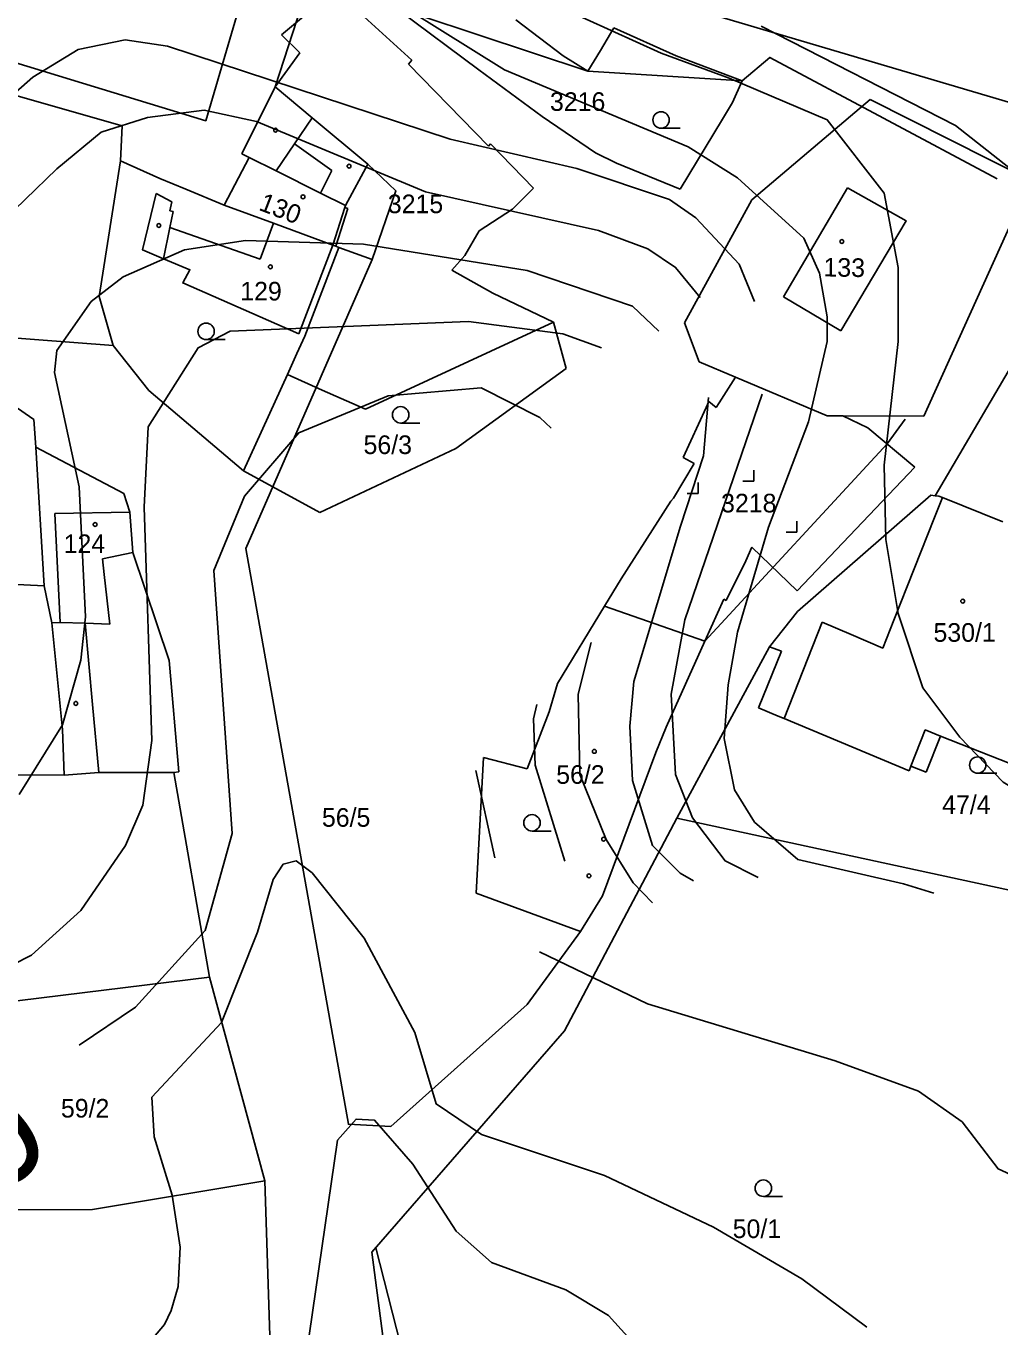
# Model space of a CAD drawing. Extents: x -555860 to -552701, y -1187050 to -1182291.
# Drawn here: x -554286.6 to -554197.6, y -1184462.7 to -1184343.9 of the extents above; entities that cross this region are included whole.
import ezdxf

# ---------------------------------------------------------------- set-up
doc = ezdxf.new("R2010")
doc.units = 0
for name, color, linetype in [('CYKLISTI_stav', 7, 'Continuous'), ('LEG_2b', 7, 'Continuous'), ('Level 25', 7, 'Continuous'), ('Level 40', 7, 'Continuous'), ('Level 41', 7, 'Continuous'), ('navrh_BV', 7, 'Continuous'), ('Poz předměty', 7, 'Continuous')]:
    doc.layers.add(name, color=color, linetype=linetype)

msp = doc.modelspace()

# ---------------------------------------------------------------- linework, layer by layer
at = {"layer": 'CYKLISTI_stav'}
for p, q in [((-554262.04, -1184354.67), (-554260.42, -1184352.31)), ((-554263.73, -1184357.14), (-554262.04, -1184354.67)), ((-554258.63, -1184357.12), (-554262.04, -1184354.67)), ((-554263.73, -1184357.14), (-554266.19, -1184355.92)), ((-554259.66, -1184359.18), (-554263.73, -1184357.14)), ((-554259.66, -1184359.18), (-554258.63, -1184357.12)), ((-554217.39, -1184368.65), (-554211.52, -1184358.7)), ((-554273.25, -1184359.97), (-554274.69, -1184359.22)), ((-554273.42, -1184360.8), (-554273.25, -1184359.97)), ((-554257.4, -1184360.31), (-554259.66, -1184359.18)), ((-554273.43, -1184362.33), (-554273.12, -1184360.86)), ((-554273.12, -1184360.86), (-554273.42, -1184360.8)), ((-554257.46, -1184360.49), (-554258.55, -1184363.92)), ((-554274.01, -1184365.17), (-554273.43, -1184362.33)), ((-554265.17, -1184365.21), (-554273.43, -1184362.33)), ((-554263.95, -1184361.93), (-554265.17, -1184365.21)), ((-554258.55, -1184363.92), (-554261.65, -1184372.02)), ((-554212.13, -1184371.76), (-554217.39, -1184368.65)), ((-554203.59, -1184388.78), (-554202.87, -1184386.97)), ((-554277.09, -1184388.3), (-554283.95, -1184388.43)), ((-554283.95, -1184388.43), (-554283.46, -1184398.38)), ((-554207.3, -1184398.17), (-554203.59, -1184388.78)), ((-554276.82, -1184391.99), (-554279.59, -1184392.58)), ((-554279.59, -1184392.58), (-554279.43, -1184393.99)), ((-554279.43, -1184393.99), (-554278.92, -1184398.52)), ((-554283.46, -1184398.38), (-554284.21, -1184398.4)), ((-554281.17, -1184398.45), (-554283.46, -1184398.38)), ((-554281.17, -1184398.45), (-554280.49, -1184405.86)), ((-554278.92, -1184398.52), (-554281.17, -1184398.45)), ((-554213.84, -1184398.36), (-554217.33, -1184407.16)), ((-554213.84, -1184398.36), (-554211.19, -1184399.49)), ((-554280.49, -1184405.86), (-554279.92, -1184412.08))]:
    msp.add_line(p, q, dxfattribs=at)
for points in [[(-554211.52, -1184358.7), (-554206.18, -1184361.7), (-554212.13, -1184371.76)], [(-554274.01, -1184365.17), (-554275.92, -1184364.37), (-554274.69, -1184359.22)], [(-554261.65, -1184372.02), (-554272.26, -1184367.38), (-554271.6, -1184366.17), (-554274.01, -1184365.17)], [(-554211.19, -1184399.49), (-554208.31, -1184400.71), (-554207.3, -1184398.17)], [(-554205.74, -1184411.49), (-554204.43, -1184408.19), (-554203.03, -1184408.75)]]:
    msp.add_lwpolyline(points, dxfattribs=at)
at = {"layer": 'Level 25'}
for p, q in [((-554228.56, -1184353.25), (-554226.81, -1184353.25)), ((-554270.12, -1184372.55), (-554268.37, -1184372.55)), ((-554252.35, -1184380.17), (-554250.6, -1184380.17)), ((-554220.08, -1184385.47), (-554220.08, -1184384.47)), ((-554225.17, -1184386.6), (-554225.17, -1184385.6)), ((-554221.08, -1184385.47), (-554220.08, -1184385.47)), ((-554226.17, -1184386.6), (-554225.17, -1184386.6)), ((-554216.15, -1184390.12), (-554216.15, -1184389.12)), ((-554217.15, -1184390.12), (-554216.15, -1184390.12)), ((-554199.64, -1184412.15), (-554197.89, -1184412.15)), ((-554240.35, -1184417.42), (-554238.6, -1184417.42)), ((-554219.22, -1184450.78), (-554217.47, -1184450.78))]:
    msp.add_line(p, q, dxfattribs=at)
for centre, radius in [((-554228.56, -1184352.5), 0.75), ((-554263.77, -1184353.43), 0.175), ((-554257.06, -1184356.72), 0.175), ((-554261.27, -1184359.52), 0.175), ((-554274.44, -1184362.13), 0.175), ((-554212.05, -1184363.6), 0.175), ((-554264.25, -1184365.91), 0.175), ((-554270.12, -1184371.8), 0.75), ((-554252.35, -1184379.42), 0.75), ((-554280.26, -1184389.43), 0.175), ((-554201.01, -1184396.43), 0.175), ((-554282.02, -1184405.77), 0.175), ((-554234.66, -1184410.15), 0.175), ((-554199.64, -1184411.4), 0.75), ((-554240.35, -1184416.67), 0.75), ((-554233.81, -1184418.16), 0.175), ((-554235.15, -1184421.51), 0.175), ((-554219.22, -1184450.03), 0.75)]:
    msp.add_circle(centre, radius, dxfattribs=at)
at = {"layer": 'Level 40'}
for points in [[(-554293.19, -1184332.55), (-554285.47, -1184327.77), (-554282.71, -1184334.14), (-554273.63, -1184334.32), (-554264.74, -1184336.61), (-554254.44, -1184340.68), (-554242.87, -1184347.92), (-554226.1, -1184354.96), (-554221.58, -1184357.78), (-554215.52, -1184363.28), (-554214.08, -1184366.48), (-554213.4, -1184370.48), (-554213.4, -1184372.74), (-554215.09, -1184380.07), (-554218.76, -1184389.67), (-554221.58, -1184399.27), (-554222.43, -1184404.06), (-554222.8, -1184408.97), (-554221.87, -1184413.66), (-554220.04, -1184416.61), (-554216.08, -1184420.01), (-554206.43, -1184422.25), (-554203.64, -1184423.1)], [(-554238.61, -1184380.63), (-554239.65, -1184379.65), (-554245.01, -1184376.97), (-554253.48, -1184377.68), (-554261.66, -1184381.06), (-554266.6, -1184386.85), (-554269.42, -1184393.62), (-554267.74, -1184417.65), (-554270.2, -1184426.5), (-554276.57, -1184433.49), (-554281.7, -1184436.96)], [(-554245.49, -1184411.88), (-554243.74, -1184419.87)], [(-554239.66, -1184428.46), (-554229.8, -1184433.21), (-554212.65, -1184438.39), (-554205.05, -1184441.18), (-554201.05, -1184443.98), (-554197.78, -1184448.26), (-554184, -1184454.6), (-554181.43, -1184456.89), (-554179.78, -1184458.87), (-554178.13, -1184461.51), (-554175.05, -1184467.59), (-554173.39, -1184473.83)]]:
    msp.add_lwpolyline(points, dxfattribs=at)
at = {"layer": 'Level 41'}
for points in [[(-554186.73, -1184419.36), (-554197.31, -1184412.96), (-554201.26, -1184408.86), (-554204.65, -1184404.35), (-554206.91, -1184397.57), (-554208.04, -1184390.8), (-554208.18, -1184384.03), (-554206.91, -1184372.74), (-554206.91, -1184365.96), (-554208.18, -1184359.19), (-554213.39, -1184352.48), (-554222.35, -1184348.68), (-554228.54, -1184346.4), (-554239.97, -1184341.21), (-554245.88, -1184335.3), (-554244.56, -1184332.11), (-554253.19, -1184325.14), (-554264.92, -1184320.91), (-554271.88, -1184316.64), (-554274.73, -1184313.42)], [(-554047.25, -1184465.44), (-554051.49, -1184451.9), (-554057.29, -1184440.46), (-554061.91, -1184435.69), (-554066.05, -1184434.12), (-554075.2, -1184435.12), (-554085, -1184441.16), (-554087.25, -1184445.76), (-554110.65, -1184441.15), (-554133.84, -1184434.94), (-554159.8, -1184426), (-554173.61, -1184418.56), (-554184.97, -1184410.21), (-554190.31, -1184402.93), (-554193.93, -1184394.75), (-554194.49, -1184388.26), (-554192.09, -1184363.42), (-554194.35, -1184358.76), (-554201.67, -1184353), (-554219.43, -1184343.93)], [(-554306.57, -1184366.74), (-554285.94, -1184348.59), (-554281.8, -1184346.06), (-554277.51, -1184345.19), (-554273.66, -1184345.76), (-554247.83, -1184354.25), (-554236.26, -1184356.93), (-554227.79, -1184359.75), (-554225.39, -1184361.45), (-554221.44, -1184365.68), (-554220.03, -1184369.07)], [(-554289.57, -1184362.57), (-554283.75, -1184356.97), (-554279.71, -1184353.6), (-554275.46, -1184352.26), (-554270.3, -1184351.59), (-554265.53, -1184352.64), (-554250.09, -1184359.05), (-554234.29, -1184362.58), (-554229.77, -1184364.27), (-554227.23, -1184365.96), (-554224.98, -1184368.71)], [(-554228.77, -1184371.79), (-554231.18, -1184369.49), (-554240.78, -1184366.24), (-554255.73, -1184363.84), (-554266.51, -1184363.49), (-554272.1, -1184364.36), (-554277.7, -1184366.82), (-554280.61, -1184369.07), (-554283.75, -1184373.55), (-554283.96, -1184375.56), (-554281.7, -1184386), (-554281.14, -1184397.85), (-554281.56, -1184401.81), (-554283.25, -1184407.73), (-554287.2, -1184414.08)], [(-554296.38, -1184433.98), (-554286.07, -1184428.76), (-554281.56, -1184424.67), (-554277.47, -1184418.74), (-554275.91, -1184415.07), (-554275.07, -1184409.14), (-554275.77, -1184387.84), (-554275.42, -1184380.52), (-554270.83, -1184373.3), (-554267.91, -1184371.79), (-554246.14, -1184370.9), (-554237.54, -1184372.02), (-554234, -1184373.3)], [(-554225.6, -1184421.98), (-554226.81, -1184421.28), (-554229.34, -1184418.74), (-554231.18, -1184412.81), (-554231.43, -1184407.86), (-554231.04, -1184403.78), (-554226.79, -1184389.59), (-554224.69, -1184383.17), (-554224.24, -1184377.85)], [(-554219.7, -1184421.66), (-554222.71, -1184420.15), (-554225.68, -1184416.2), (-554227.23, -1184412.25), (-554227.65, -1184404.91), (-554226.38, -1184398.14), (-554219.33, -1184377.52)], [(-554229.35, -1184423.99), (-554231.1, -1184422.14), (-554233.58, -1184418.18), (-554235.98, -1184412.25), (-554236.12, -1184404.91), (-554234.95, -1184400.22)], [(-554237.34, -1184420.18), (-554240.07, -1184411.4), (-554240.21, -1184407.17), (-554239.92, -1184405.86)], [(-554209.76, -1184462.73), (-554215.71, -1184458.31), (-554223.76, -1184453.58), (-554233.74, -1184448.87), (-554244.97, -1184445.12), (-554249.1, -1184442.34), (-554251.06, -1184435.82), (-554255.68, -1184427.2), (-554260.44, -1184421.24), (-554261.89, -1184420.15), (-554263.09, -1184420.46), (-554264, -1184421.84), (-554265.41, -1184426.64), (-554268.72, -1184434.89), (-554275.07, -1184441.73), (-554274.87, -1184445.33), (-554273.22, -1184450.67), (-554272.48, -1184455.4), (-554272.66, -1184458.99), (-554273.3, -1184461.18), (-554273.91, -1184462.46), (-554276.27, -1184465.23)], [(-554224.04, -1184471.94), (-554233.37, -1184461.65), (-554237.26, -1184459.3), (-554244.05, -1184456.8), (-554247.27, -1184453.95), (-554251.25, -1184447.85), (-554254.73, -1184443.83), (-554256.42, -1184443.72), (-554258.11, -1184445.63), (-554262.12, -1184473.13)]]:
    msp.add_lwpolyline(points, dxfattribs=at)
at = {"layer": 'navrh_BV'}
for p, q in [((-554240.5, -1184337.9), (-554196.63, -1184350.95)), ((-554258.56, -1184340.44), (-554251.32, -1184347.03)), ((-554263.22, -1184344.72), (-554260.85, -1184342.75)), ((-554245.2, -1184347.91), (-554252.49, -1184342.5)), ((-554241.84, -1184343.36), (-554237.52, -1184346.65)), ((-554234.11, -1184346.15), (-554232.87, -1184344.08)), ((-554232.87, -1184344.08), (-554227.19, -1184346.64)), ((-554261.56, -1184346.38), (-554263.22, -1184344.72)), ((-554263.8, -1184349.49), (-554261.56, -1184346.38)), ((-554237.52, -1184346.65), (-554235.26, -1184348.03)), ((-554235.26, -1184348.03), (-554234.11, -1184346.15)), ((-554227.19, -1184346.64), (-554221.15, -1184348.92)), ((-554251.32, -1184347.03), (-554251.63, -1184347.4)), ((-554251.63, -1184347.4), (-554244.34, -1184354.9)), ((-554239.42, -1184352.19), (-554245.2, -1184347.91)), ((-554221.15, -1184348.92), (-554222.03, -1184350.92)), ((-554266.86, -1184355.58), (-554263.8, -1184349.49)), ((-554263.8, -1184349.49), (-554260.42, -1184352.31)), ((-554222.03, -1184350.92), (-554222.94, -1184352.43)), ((-554220.28, -1184359.8), (-554209.45, -1184350.62)), ((-554209.45, -1184350.62), (-554194.84, -1184358.02)), ((-554260.42, -1184352.31), (-554255.36, -1184356.53)), ((-554234.54, -1184355.5), (-554239.42, -1184352.19)), ((-554222.94, -1184352.43), (-554226.81, -1184358.83)), ((-554244.34, -1184354.9), (-554244.13, -1184354.69)), ((-554244.13, -1184354.69), (-554240.21, -1184358.72)), ((-554279.89, -1184368.63), (-554277.94, -1184356.23)), ((-554277.94, -1184356.23), (-554274.36, -1184357.84)), ((-554268.46, -1184360.27), (-554266.19, -1184355.92)), ((-554266.19, -1184355.92), (-554266.86, -1184355.58)), ((-554232.62, -1184356.44), (-554234.54, -1184355.5)), ((-554226.81, -1184358.83), (-554232.62, -1184356.44)), ((-554255.36, -1184356.53), (-554257.4, -1184360.31)), ((-554274.36, -1184357.84), (-554271.98, -1184358.81)), ((-554271.98, -1184358.81), (-554268.46, -1184360.27)), ((-554240.21, -1184358.72), (-554242.12, -1184360.65)), ((-554194.84, -1184358.02), (-554204.57, -1184379.55)), ((-554226.43, -1184371.02), (-554220.28, -1184359.8)), ((-554268.46, -1184360.27), (-554263.95, -1184361.93)), ((-554257.17, -1184360.58), (-554258.27, -1184364.03)), ((-554257.4, -1184360.31), (-554257.46, -1184360.49)), ((-554257.46, -1184360.49), (-554257.17, -1184360.58)), ((-554242.12, -1184360.65), (-554245.19, -1184362.63)), ((-554263.95, -1184361.93), (-554258.55, -1184363.92)), ((-554245.19, -1184362.63), (-554246.5, -1184364.88)), ((-554257.99, -1184364.13), (-554261.1, -1184372.23)), ((-554258.55, -1184363.92), (-554258.27, -1184364.03)), ((-554258.27, -1184364.03), (-554257.99, -1184364.13)), ((-554246.5, -1184364.88), (-554247.68, -1184366.22)), ((-554247.68, -1184366.22), (-554243.94, -1184368.3)), ((-554243.94, -1184368.3), (-554238.38, -1184370.96)), ((-554278.62, -1184373.08), (-554279.89, -1184368.63)), ((-554203.54, -1184386.81), (-554193.31, -1184369.41)), ((-554238.38, -1184370.96), (-554255.56, -1184378.9)), ((-554237.24, -1184375.19), (-554238.38, -1184370.96)), ((-554225.08, -1184374.58), (-554226.43, -1184371.02)), ((-554275.36, -1184377.21), (-554278.62, -1184373.08)), ((-554261.1, -1184372.23), (-554261.82, -1184373.83)), ((-554261.82, -1184373.83), (-554262.69, -1184375.73)), ((-554247.31, -1184382.5), (-554237.24, -1184375.19)), ((-554221.77, -1184375.97), (-554225.08, -1184374.58)), ((-554262.69, -1184375.73), (-554266.69, -1184384.53)), ((-554259.51, -1184377.17), (-554262.69, -1184375.73)), ((-554223.25, -1184378.34), (-554221.77, -1184375.97)), ((-554213.39, -1184379.5), (-554221.77, -1184375.97)), ((-554285.86, -1184379.84), (-554289.35, -1184377.43)), ((-554266.69, -1184384.53), (-554275.36, -1184377.21)), ((-554255.56, -1184378.9), (-554259.51, -1184377.17)), ((-554226.53, -1184383.33), (-554224.44, -1184378.74)), ((-554224.44, -1184378.74), (-554224.19, -1184378.2)), ((-554223.52, -1184378.76), (-554224.19, -1184378.2)), ((-554223.52, -1184378.76), (-554223.25, -1184378.34)), ((-554285.68, -1184382.38), (-554285.86, -1184379.84)), ((-554211.97, -1184379.51), (-554213.39, -1184379.5)), ((-554209.69, -1184380.61), (-554211.97, -1184379.51)), ((-554204.57, -1184379.55), (-554211.97, -1184379.51)), ((-554209.69, -1184380.61), (-554205.39, -1184384.19)), ((-554284.92, -1184395.03), (-554285.68, -1184382.38)), ((-554285.68, -1184382.38), (-554277.62, -1184386.6)), ((-554259.72, -1184388.35), (-554247.31, -1184382.5)), ((-554225.53, -1184383.86), (-554226.53, -1184383.33)), ((-554266.69, -1184384.53), (-554259.72, -1184388.35)), ((-554227.42, -1184387.03), (-554225.53, -1184383.86)), ((-554205.39, -1184384.19), (-554216.13, -1184395.49)), ((-554277.62, -1184386.6), (-554277.09, -1184388.3)), ((-554232.21, -1184394.38), (-554227.67, -1184387.3)), ((-554227.67, -1184387.3), (-554227.42, -1184387.03)), ((-554216.11, -1184397.39), (-554203.92, -1184386.77)), ((-554203.92, -1184386.77), (-554203.54, -1184386.81)), ((-554203.54, -1184386.81), (-554203.19, -1184386.84)), ((-554203.19, -1184386.84), (-554202.87, -1184386.97)), ((-554202.87, -1184386.97), (-554197.34, -1184389.2)), ((-554277.09, -1184388.3), (-554276.82, -1184391.99)), ((-554276.82, -1184391.99), (-554273.48, -1184401.86)), ((-554220.27, -1184391.51), (-554220.82, -1184392.76)), ((-554216.13, -1184395.49), (-554220.27, -1184391.51)), ((-554220.82, -1184392.76), (-554222.62, -1184396.36)), ((-554309.12, -1184393.86), (-554284.92, -1184395.03)), ((-554233.73, -1184396.88), (-554232.21, -1184394.38)), ((-554284.21, -1184398.4), (-554284.92, -1184395.03)), ((-554222.84, -1184396.25), (-554224.56, -1184400.09)), ((-554222.62, -1184396.36), (-554222.84, -1184396.25)), ((-554238.02, -1184403.94), (-554233.73, -1184396.88)), ((-554224.56, -1184400.09), (-554233.73, -1184396.88)), ((-554218.65, -1184400.6), (-554216.11, -1184397.39)), ((-554283.23, -1184408.16), (-554284.21, -1184398.4)), ((-554224.56, -1184400.09), (-554228.09, -1184407.95)), ((-554227.11, -1184416.25), (-554218.65, -1184400.6)), ((-554219.67, -1184406.18), (-554217.57, -1184401)), ((-554218.65, -1184400.6), (-554217.57, -1184401)), ((-554273.48, -1184401.86), (-554272.61, -1184412.03)), ((-554238.79, -1184406.53), (-554238.02, -1184403.94)), ((-554217.88, -1184406.93), (-554219.67, -1184406.18)), ((-554240.78, -1184411.75), (-554238.79, -1184406.53)), ((-554217.33, -1184407.16), (-554217.88, -1184406.93)), ((-554205.9, -1184411.91), (-554217.33, -1184407.16)), ((-554283.09, -1184412.33), (-554283.23, -1184408.16)), ((-554228.09, -1184407.95), (-554229.05, -1184410.25)), ((-554203.03, -1184408.75), (-554204.34, -1184412.06)), ((-554194.06, -1184412.28), (-554203.03, -1184408.75)), ((-554245.44, -1184423.09), (-554244.77, -1184410.71)), ((-554244.77, -1184410.71), (-554240.78, -1184411.75)), ((-554233.9, -1184423.35), (-554229.05, -1184410.25)), ((-554340.53, -1184411.85), (-554283.09, -1184412.33)), ((-554279.92, -1184412.08), (-554283.09, -1184412.33)), ((-554273.06, -1184412.07), (-554279.92, -1184412.08)), ((-554272.61, -1184412.03), (-554273.06, -1184412.07)), ((-554269.8, -1184430.77), (-554273.06, -1184412.07)), ((-554205.74, -1184411.49), (-554205.9, -1184411.91)), ((-554204.34, -1184412.06), (-554205.74, -1184411.49)), ((-554237.39, -1184435.65), (-554227.11, -1184416.25)), ((-554183.59, -1184425.65), (-554227.11, -1184416.25)), ((-554235.91, -1184426.6), (-554245.44, -1184423.09)), ((-554233.9, -1184423.35), (-554235.91, -1184426.6)), ((-554289.15, -1184433.14), (-554269.8, -1184430.77)), ((-554269.8, -1184430.77), (-554264.75, -1184449.36)), ((-554254.97, -1184455.88), (-554237.39, -1184435.65)), ((-554264.75, -1184449.36), (-554280.49, -1184451.98)), ((-554264.12, -1184469.34), (-554264.75, -1184449.36)), ((-554298.58, -1184452.04), (-554280.49, -1184451.98)), ((-554254.97, -1184455.88), (-554252.45, -1184475.23))]:
    msp.add_line(p, q, dxfattribs=at)
at = {"layer": 'Poz předměty'}
for points in [[(-554295.99, -1184344.69), (-554270.15, -1184352.57), (-554265.76, -1184337.64), (-554273.24, -1184333.97)], [(-554263.8, -1184349.49), (-554260.6, -1184339.62), (-554235.26, -1184348.03), (-554221.15, -1184348.92), (-554218.64, -1184346.79), (-554197.87, -1184357.87)], [(-554277.94, -1184356.23), (-554277.78, -1184353.03), (-554299.05, -1184346.99)], [(-554257.99, -1184364.13), (-554254.95, -1184365.25), (-554252.78, -1184358.96), (-554255.36, -1184356.53)], [(-554235.91, -1184426.6), (-554240.8, -1184433.27), (-554253.26, -1184444.4), (-554257.12, -1184444.19), (-554266.48, -1184391.64), (-554254.95, -1184365.25)], [(-554326.64, -1184367.86), (-554325.53, -1184369.43), (-554324.54, -1184370.2), (-554303.48, -1184371.81), (-554293.41, -1184371.95), (-554278.62, -1184373.08)], [(-554206.27, -1184379.81), (-554207.92, -1184382.08), (-554224.56, -1184400.09)], [(-554254.62, -1184455.48), (-554243.67, -1184498.4)]]:
    msp.add_lwpolyline(points, dxfattribs=at)

# ---------------------------------------------------------------- texts
at = {"layer": 'LEG_2b'}
for s, p in [('3216', (-554238.71, -1184351.67)), ('3215', (-554253.52, -1184361.01)), ('129', (-554267, -1184368.98)), ('56/3', (-554255.74, -1184383)), ('3218', (-554223.08, -1184388.33)), ('124', (-554283.13, -1184392.04)), ('530/1', (-554203.68, -1184400.14)), ('56/2', (-554238.14, -1184413.11)), ('47/4', (-554202.89, -1184415.86)), ('56/5', (-554259.54, -1184417.03)), ('59/2', (-554283.38, -1184443.58)), ('50/1', (-554222.02, -1184454.58))]:
    msp.add_text(s, height=1.7, dxfattribs=at).set_placement(p)
for s, rotation, p in [('130', 339, (-554265.4, -1184360.69)), ('133', 359, (-554213.74, -1184366.78))]:
    msp.add_text(s, height=1.7, rotation=rotation, dxfattribs=at).set_placement(p)
at = {"layer": 'Level 40'}
msp.add_text('280', height=10, rotation=44.1281, dxfattribs=at).set_placement((-554299.74, -1184461.63))

doc.saveas('drawing.dxf')
